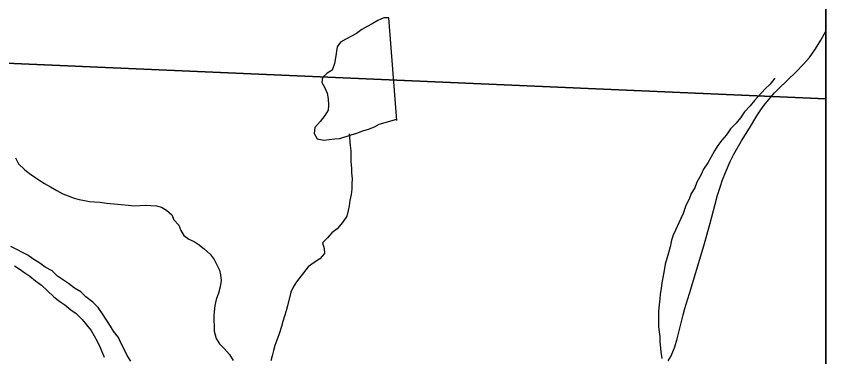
# Model space of a CAD drawing. Extents: x -3.3 to 34, y 0 to 56.8.
# Drawn here: x 2.868 to 3.496, y 31.178 to 31.443 of the extents above; entities that cross this region are included whole.
import ezdxf

# ---------------------------------------------------------------- set-up
doc = ezdxf.new("R2010")
doc.units = 0
for name, color, linetype in [('GM_X_Corporation', 7, 'Continuous'), ('GM_X_County_Road', 7, 'Continuous'), ('GM_X_Major_River', 7, 'Continuous'), ('GT_Project_Soil_Layers', 7, 'Continuous'), ('SH_Data', 7, 'Continuous')]:
    doc.layers.add(name, color=color, linetype=linetype)

msp = doc.modelspace()

# ---------------------------------------------------------------- linework, layer by layer
at = {"layer": 'GM_X_Corporation'}
msp.add_lwpolyline([(1.56989, 28.07705), (3.49607, 28.07705), (3.49607, 33.37476), (3.4269, 33.3772), (2.80866, 33.39507)], dxfattribs=at)
for points in [[(3.49607, 31.37851), (3.49607, 32.37106), (2.76783, 32.40095), (2.72355, 31.41215)], [(3.49607, 30.38782), (3.49607, 31.37851), (2.72355, 31.41215), (2.6815, 30.42529)]]:
    msp.add_lwpolyline(points, close=True, dxfattribs=at)
at = {"layer": 'GM_X_County_Road'}
for points in [[(3.45637, 31.38304), (3.45935, 31.3862), (3.47318, 31.39932), (3.47862, 31.40513), (3.48338, 31.41046), (3.48818, 31.41714), (3.49229, 31.42385), (3.49607, 31.43085)], [(3.37395, 31.1751), (3.37582, 31.17856), (3.37751, 31.18215), (3.37906, 31.18613), (3.38091, 31.19223), (3.38545, 31.21098), (3.3861, 31.21367), (3.38644, 31.21497), (3.39026, 31.22738), (3.39608, 31.24618), (3.40206, 31.2661), (3.4063, 31.28188), (3.41026, 31.2968), (3.41219, 31.30375), (3.41413, 31.31004), (3.416, 31.31555), (3.41834, 31.32141), (3.42199, 31.32971), (3.42483, 31.33548), (3.43077, 31.34576), (3.43694, 31.35565), (3.44262, 31.36522), (3.44567, 31.36987), (3.44839, 31.37357), (3.45338, 31.37987), (3.45637, 31.38304)]]:
    msp.add_lwpolyline(points, dxfattribs=at)
at = {"layer": 'GM_X_Major_River'}
for points in [[(2.95702, 31.17484), (2.95431, 31.17936), (2.95197, 31.18426), (2.94924, 31.18953), (2.94767, 31.19331), (2.94381, 31.19819), (2.94148, 31.20196), (2.93528, 31.21174), (2.9318, 31.21663), (2.92757, 31.22074), (2.9222, 31.22485), (2.91836, 31.22859), (2.91339, 31.23156), (2.90878, 31.23529), (2.90419, 31.23827), (2.90035, 31.24087), (2.89612, 31.24499), (2.89077, 31.24795), (2.88655, 31.25093), (2.8812, 31.25428), (2.87736, 31.25726), (2.87316, 31.2591), (2.86933, 31.26133), (2.86398, 31.26391)], [(2.86684, 31.24877), (2.87066, 31.24655), (2.87488, 31.24357), (2.87871, 31.24096), (2.88332, 31.23723), (2.88791, 31.23387), (2.89214, 31.22976), (2.89752, 31.22489), (2.90213, 31.22116), (2.90596, 31.21856), (2.91056, 31.21482), (2.91478, 31.21185), (2.91939, 31.20735), (2.92286, 31.20322)], [(2.92286, 31.20322), (2.92634, 31.19872), (2.931, 31.19043), (2.93334, 31.18553), (2.93648, 31.17798)]]:
    msp.add_lwpolyline(points, dxfattribs=at)
at = {"layer": 'GT_Project_Soil_Layers'}
for points in [[(3.16345, 31.36164), (3.1571, 31.44126), (3.15331, 31.44121), (3.14878, 31.43925), (3.14425, 31.43653), (3.14048, 31.43458), (3.13633, 31.43225), (3.1322, 31.42916), (3.1239, 31.42487), (3.11976, 31.42254), (3.11715, 31.41871), (3.11574, 31.41034), (3.11504, 31.40578), (3.1132, 31.40082), (3.10944, 31.39849), (3.10568, 31.39503), (3.10535, 31.39123), (3.1073, 31.38746), (3.10926, 31.38293), (3.11007, 31.37839), (3.11052, 31.37346), (3.11019, 31.36966), (3.10758, 31.36545), (3.10384, 31.36085), (3.09973, 31.35624), (3.09941, 31.35168), (3.10174, 31.34754), (3.10669, 31.34647), (3.11086, 31.3469), (3.11541, 31.34734), (3.1192, 31.34777), (3.1279, 31.35054), (3.13244, 31.35174), (3.13697, 31.3537), (3.14151, 31.3549), (3.14605, 31.35686), (3.14982, 31.35881), (3.16344, 31.36278)], [(3.45654, 31.39441), (3.4528, 31.38981), (3.44905, 31.38634), (3.44081, 31.37712), (3.43745, 31.3729), (3.43295, 31.36829), (3.42998, 31.36369), (3.42661, 31.35947), (3.42211, 31.35524), (3.41913, 31.35064), (3.41539, 31.34642), (3.41241, 31.34221), (3.4098, 31.338), (3.40683, 31.33302), (3.40461, 31.32882), (3.40126, 31.32384), (3.39904, 31.31926), (3.39607, 31.3139), (3.39461, 31.30933), (3.39162, 31.30512), (3.39016, 31.30054), (3.38757, 31.29557), (3.38537, 31.28947), (3.38352, 31.28565), (3.37946, 31.27649), (3.37761, 31.27267), (3.37652, 31.26886), (3.37545, 31.26354), (3.37399, 31.25896), (3.37145, 31.2502), (3.37076, 31.24526), (3.36898, 31.23575), (3.36828, 31.23118), (3.36757, 31.227), (3.36724, 31.2232), (3.36692, 31.21864), (3.36623, 31.2137), (3.36638, 31.20156), (3.36681, 31.19777), (3.36724, 31.19398), (3.36729, 31.19019), (3.36815, 31.18223), (3.36898, 31.17693)], [(3.12637, 31.35128), (3.12725, 31.34219), (3.12768, 31.33802), (3.12779, 31.32967), (3.12823, 31.32474), (3.12828, 31.32095), (3.12872, 31.3164), (3.12839, 31.3126), (3.12844, 31.30843), (3.12812, 31.30425), (3.12704, 31.29968), (3.12633, 31.2955), (3.12562, 31.29169), (3.12454, 31.2875), (3.12119, 31.28253), (3.11707, 31.27754), (3.11294, 31.27445), (3.10957, 31.27061), (3.10582, 31.26676), (3.10702, 31.26222), (3.10745, 31.25843), (3.1037, 31.25421), (3.09918, 31.25149), (3.09467, 31.24802), (3.08571, 31.23652), (3.0831, 31.23231), (3.08126, 31.22849), (3.07873, 31.21783), (3.07765, 31.21402), (3.07618, 31.20982), (3.0751, 31.20564), (3.07401, 31.20183), (3.07218, 31.19611), (3.07035, 31.19115), (3.06888, 31.18696), (3.06779, 31.18315), (3.06671, 31.17896), (3.06562, 31.17515)], [(2.86765, 31.33265), (2.86999, 31.32813), (2.87461, 31.32363), (2.87844, 31.32065), (2.88266, 31.31767), (2.88648, 31.31506), (2.89031, 31.31284), (2.8949, 31.31024), (2.89988, 31.30727), (2.90447, 31.30468), (2.90866, 31.30322), (2.91324, 31.30138), (2.91705, 31.30029), (2.92124, 31.29959), (2.92505, 31.29888), (2.92885, 31.29855), (2.93341, 31.29823), (2.93835, 31.29754), (2.94976, 31.29655), (2.95508, 31.29587), (2.95964, 31.29555), (2.9642, 31.29561), (2.96875, 31.29605), (2.97255, 31.29572), (2.97711, 31.2954), (2.98092, 31.29431), (2.98475, 31.29209), (2.98897, 31.28835), (2.99054, 31.28458), (2.99439, 31.28045), (2.99596, 31.2763), (2.99829, 31.27253), (3.00213, 31.26955), (3.00633, 31.26771), (3.01016, 31.2651), (3.01438, 31.26175), (3.0186, 31.25801), (3.02169, 31.25388), (3.02598, 31.24558), (3.02679, 31.2418), (3.02722, 31.23763), (3.02652, 31.23269), (3.02507, 31.22774), (3.02323, 31.22278), (3.02215, 31.21821), (3.02149, 31.21061), (3.02166, 31.19809), (3.02325, 31.19242), (3.02596, 31.18828), (3.0298, 31.18454), (3.03366, 31.18004), (3.03637, 31.17552)]]:
    msp.add_lwpolyline(points, dxfattribs=at)
at = {"layer": 'SH_Data'}
msp.add_line((3.49607, 34.87705), (3.49607, 28.07705), dxfattribs=at)

doc.saveas('drawing.dxf')
